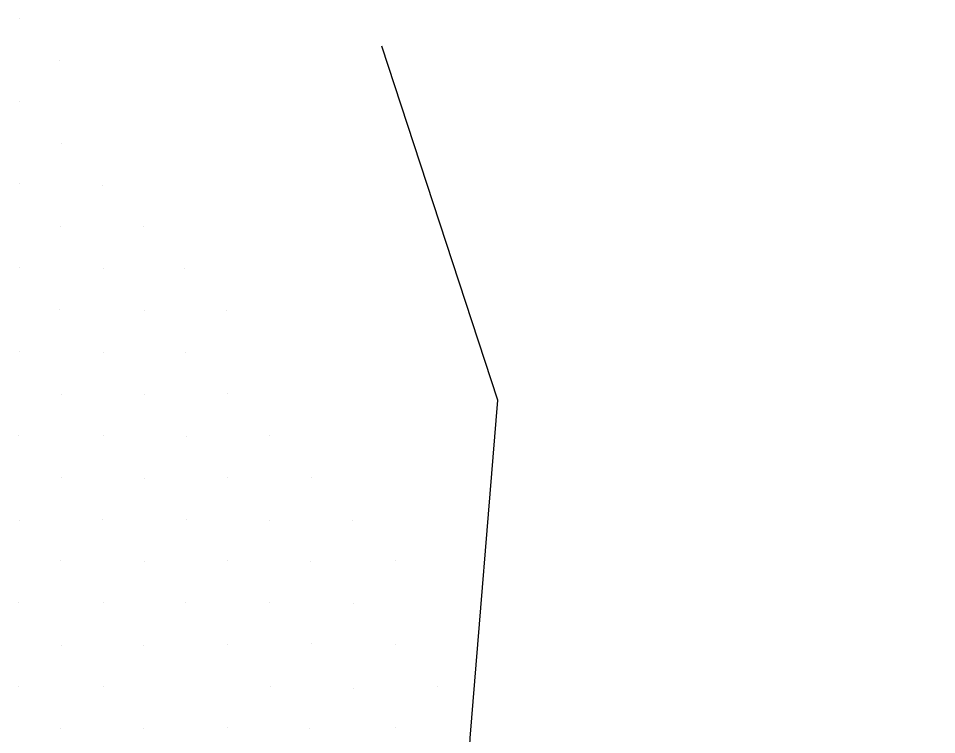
# Model space of a CAD drawing. Extents: x 1602514 to 1609837, y 863887 to 871157.
# Drawn here: x 1606043 to 1606198.4, y 868084.7 to 868205.9 of the extents above; entities that cross this region are included whole.
import ezdxf

# ---------------------------------------------------------------- set-up
doc = ezdxf.new("R2010")
doc.units = 0
doc.layers.add('Survey-Ridge Lines', color=7, linetype='Continuous')
doc.layers.add('Survey-Spot dirt', color=7, linetype='Continuous')

msp = doc.modelspace()

# ---------------------------------------------------------------- linework, layer by layer
at = {"layer": 'Survey-Ridge Lines'}
msp.add_lwpolyline([(1606198.43, 867792.91), (1606189.76, 867835.7), (1606170.34, 867882.79), (1606145.22, 867938.56), (1606116.18, 868013.36), (1606119.46, 868084.06), (1606124.17, 868141.27), (1606104.53, 868201.21)], dxfattribs=at)
msp.add_lwpolyline([(1606198.43, 867792.91), (1606189.76, 867835.7), (1606170.34, 867882.79), (1606145.22, 867938.56), (1606116.18, 868013.36), (1606119.46, 868084.06), (1606124.17, 868141.27), (1606104.53, 868201.21)], dxfattribs=at)
at = {"layer": 'Survey-Spot dirt'}
for p, q in [((1606043.24, 868205.91), (1606043.24, 868205.91)), ((1606043.24, 868205.91), (1606043.24, 868205.91)), ((1606049.93, 868198.73), (1606049.93, 868198.73)), ((1606049.93, 868198.73), (1606049.93, 868198.73)), ((1606043.25, 868191.87), (1606043.25, 868191.87)), ((1606043.25, 868191.87), (1606043.25, 868191.87)), ((1606050.31, 868184.74), (1606050.31, 868184.74)), ((1606050.31, 868184.74), (1606050.31, 868184.74)), ((1606043.2, 868177.88), (1606043.2, 868177.88)), ((1606043.2, 868177.88), (1606043.2, 868177.88)), ((1606057.21, 868177.59), (1606057.21, 868177.59)), ((1606057.21, 868177.59), (1606057.21, 868177.59)), ((1606050.18, 868170.66), (1606050.18, 868170.66)), ((1606050.18, 868170.66), (1606050.18, 868170.66)), ((1606064.24, 868170.64), (1606064.24, 868170.64)), ((1606064.24, 868170.64), (1606064.24, 868170.64)), ((1606043.24, 868163.69), (1606043.24, 868163.69)), ((1606043.24, 868163.69), (1606043.24, 868163.69)), ((1606057.33, 868163.59), (1606057.33, 868163.59)), ((1606057.33, 868163.59), (1606057.33, 868163.59)), ((1606071.05, 868163.5), (1606071.05, 868163.5)), ((1606071.05, 868163.5), (1606071.05, 868163.5)), ((1606049.95, 868156.71), (1606049.95, 868156.71)), ((1606049.95, 868156.71), (1606049.95, 868156.71)), ((1606064.29, 868156.47), (1606064.29, 868156.47)), ((1606064.29, 868156.47), (1606064.29, 868156.47)), ((1606078.21, 868156.49), (1606078.21, 868156.49)), ((1606078.21, 868156.49), (1606078.21, 868156.49)), ((1606043.23, 868149.51), (1606043.23, 868149.51)), ((1606043.23, 868149.51), (1606043.23, 868149.51)), ((1606057.37, 868149.4), (1606057.37, 868149.4)), ((1606057.37, 868149.4), (1606057.37, 868149.4)), ((1606071.33, 868149.41), (1606071.33, 868149.41)), ((1606071.33, 868149.41), (1606071.33, 868149.41)), ((1606050.22, 868142.22), (1606050.22, 868142.22)), ((1606050.22, 868142.22), (1606050.22, 868142.22)), ((1606064.33, 868142.29), (1606064.33, 868142.29)), ((1606064.33, 868142.29), (1606064.33, 868142.29)), ((1606078.33, 868142.45), (1606078.33, 868142.45)), ((1606078.33, 868142.45), (1606078.33, 868142.45)), ((1606043.07, 868135.31), (1606043.07, 868135.31)), ((1606043.07, 868135.31), (1606043.07, 868135.31)), ((1606057.39, 868135.24), (1606057.39, 868135.24)), ((1606057.39, 868135.24), (1606057.39, 868135.24)), ((1606071.52, 868135.16), (1606071.52, 868135.16)), ((1606071.52, 868135.16), (1606071.52, 868135.16)), ((1606085.46, 868135.28), (1606085.46, 868135.28)), ((1606085.46, 868135.28), (1606085.46, 868135.28)), ((1606050.33, 868128.26), (1606050.33, 868128.26)), ((1606050.33, 868128.26), (1606050.33, 868128.26)), ((1606064.33, 868128.02), (1606064.33, 868128.02)), ((1606064.33, 868128.02), (1606064.33, 868128.02)), ((1606078.47, 868128.21), (1606078.47, 868128.21)), ((1606078.47, 868128.21), (1606078.47, 868128.21)), ((1606092.69, 868128.22), (1606092.69, 868128.22)), ((1606092.69, 868128.22), (1606092.69, 868128.22)), ((1606043.19, 868120.98), (1606043.19, 868120.98)), ((1606043.19, 868120.98), (1606043.19, 868120.98)), ((1606057.25, 868121.12), (1606057.25, 868121.12)), ((1606057.25, 868121.12), (1606057.25, 868121.12)), ((1606071.46, 868121.12), (1606071.46, 868121.12)), ((1606071.46, 868121.12), (1606071.46, 868121.12)), ((1606085.58, 868120.96), (1606085.58, 868120.96)), ((1606085.58, 868120.96), (1606085.58, 868120.96)), ((1606099.59, 868120.9), (1606099.59, 868120.9)), ((1606099.59, 868120.9), (1606099.59, 868120.9)), ((1606050.17, 868114.14), (1606050.17, 868114.14)), ((1606050.17, 868114.14), (1606050.17, 868114.14)), ((1606078.41, 868114.14), (1606078.41, 868114.14)), ((1606078.41, 868114.14), (1606078.41, 868114.14)), ((1606092.47, 868114.05), (1606092.47, 868114.05)), ((1606092.47, 868114.05), (1606092.47, 868114.05)), ((1606106.88, 868114.11), (1606106.88, 868114.11)), ((1606106.88, 868114.11), (1606106.88, 868114.11)), ((1606064.31, 868113.95), (1606064.31, 868113.95)), ((1606064.31, 868113.95), (1606064.31, 868113.95)), ((1606042.99, 868107.04), (1606042.99, 868107.04)), ((1606042.99, 868107.04), (1606042.99, 868107.04)), ((1606057.4, 868106.97), (1606057.4, 868106.97)), ((1606057.4, 868106.97), (1606057.4, 868106.97)), ((1606071.27, 868106.99), (1606071.27, 868106.99)), ((1606071.27, 868106.99), (1606071.27, 868106.99)), ((1606085.54, 868106.98), (1606085.54, 868106.98)), ((1606085.54, 868106.98), (1606085.54, 868106.98)), ((1606099.7, 868106.93), (1606099.7, 868106.93)), ((1606099.7, 868106.93), (1606099.7, 868106.93)), ((1606092.53, 868100.15), (1606092.53, 868100.15)), ((1606092.53, 868100.15), (1606092.53, 868100.15)), ((1606050.36, 868099.8), (1606050.36, 868099.8)), ((1606050.36, 868099.8), (1606050.36, 868099.8)), ((1606064.19, 868099.84), (1606064.19, 868099.84)), ((1606064.19, 868099.84), (1606064.19, 868099.84)), ((1606078.46, 868099.9), (1606078.46, 868099.9)), ((1606078.46, 868099.9), (1606078.46, 868099.9)), ((1606106.76, 868099.93), (1606106.76, 868099.93)), ((1606106.76, 868099.93), (1606106.76, 868099.93)), ((1606042.99, 868092.85), (1606042.99, 868092.85)), ((1606042.99, 868092.85), (1606042.99, 868092.85)), ((1606057.36, 868092.74), (1606057.36, 868092.74)), ((1606057.36, 868092.74), (1606057.36, 868092.74)), ((1606085.74, 868092.83), (1606085.74, 868092.83)), ((1606085.74, 868092.83), (1606085.74, 868092.83)), ((1606099.65, 868092.56), (1606099.65, 868092.56)), ((1606099.65, 868092.56), (1606099.65, 868092.56)), ((1606113.87, 868092.83), (1606113.87, 868092.83)), ((1606113.87, 868092.83), (1606113.87, 868092.83)), ((1606050.09, 868085.67), (1606050.09, 868085.67)), ((1606050.09, 868085.67), (1606050.09, 868085.67)), ((1606064.11, 868085.72), (1606064.11, 868085.72)), ((1606064.11, 868085.72), (1606064.11, 868085.72)), ((1606078.38, 868085.84), (1606078.38, 868085.84)), ((1606078.38, 868085.84), (1606078.38, 868085.84)), ((1606092.34, 868085.77), (1606092.34, 868085.77)), ((1606092.34, 868085.77), (1606092.34, 868085.77)), ((1606106.75, 868085.86), (1606106.75, 868085.86)), ((1606106.75, 868085.86), (1606106.75, 868085.86))]:
    msp.add_line(p, q, dxfattribs=at)

doc.saveas('drawing.dxf')
